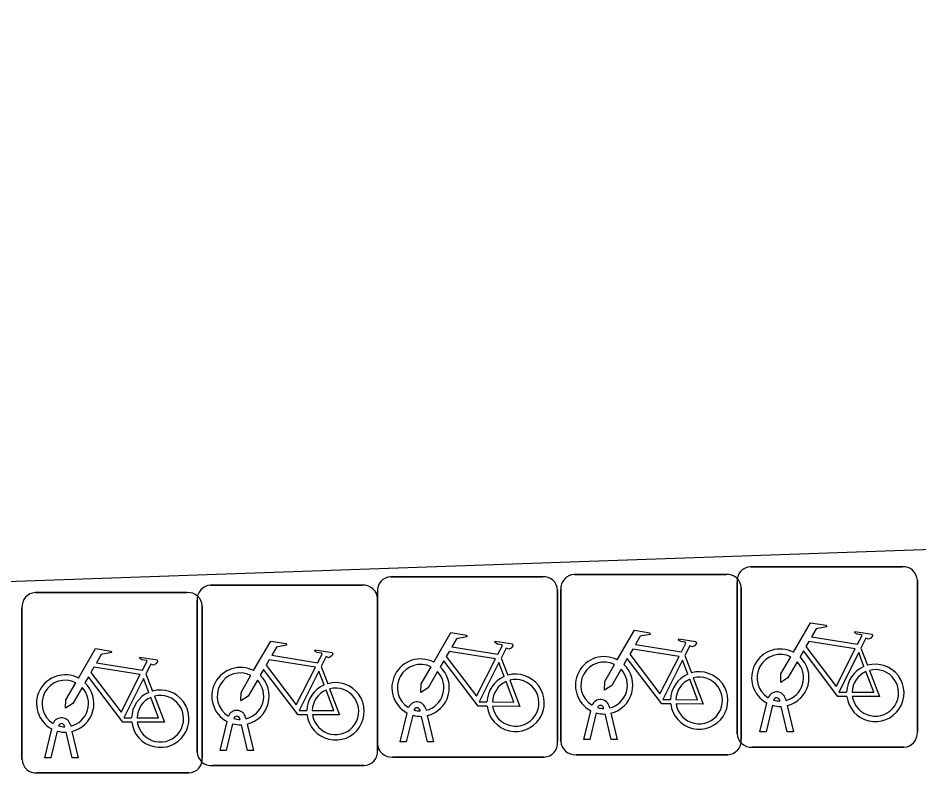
# Model space of a CAD drawing. Extents: x 160557 to 161245, y 385330 to 386505.
# Drawn here: x 160944.742 to 160949.734, y 386236.571 to 386240.753 of the extents above; entities that cross this region are included whole.
import ezdxf

# ---------------------------------------------------------------- set-up
doc = ezdxf.new("R2010")
doc.units = 0
doc.layers.add('IMGEO_Fietsenrek', color=7, linetype='Continuous')
doc.layers.add('IMGEO_Rijbaan_lokaal_open', color=7, linetype='Continuous')

msp = doc.modelspace()

# ---------------------------------------------------------------- linework, layer by layer
at = {"layer": 'IMGEO_Fietsenrek'}
for p, q in [((160948.8009, 386237.7135), (160949.6418, 386237.7135)), ((160949.6418, 386237.7135), (160948.8009, 386237.7135)), ((160946.8079, 386237.6585), (160947.6488, 386237.6585)), ((160947.6488, 386237.6585), (160946.8079, 386237.6585)), ((160947.8249, 386237.6715), (160948.6658, 386237.6715)), ((160948.6658, 386237.6715), (160947.8249, 386237.6715)), ((160948.7265, 386236.7889), (160948.7265, 386237.6298)), ((160948.7265, 386237.6298), (160948.7265, 386236.7889)), ((160949.7255, 386237.6391), (160949.7255, 386236.7982)), ((160949.7255, 386236.7982), (160949.7255, 386237.6391)), ((160945.8099, 386237.6115), (160946.6508, 386237.6115)), ((160946.6508, 386237.6115), (160945.8099, 386237.6115)), ((160947.7325, 386237.5841), (160947.7325, 386236.7432)), ((160947.7325, 386236.7432), (160947.7325, 386237.5841)), ((160947.7505, 386236.7469), (160947.7505, 386237.5878)), ((160947.7505, 386237.5878), (160947.7505, 386236.7469)), ((160948.7495, 386237.5971), (160948.7495, 386236.7562)), ((160948.7495, 386236.7562), (160948.7495, 386237.5971)), ((160944.8389, 386237.5705), (160945.6798, 386237.5705)), ((160945.6798, 386237.5705), (160944.8389, 386237.5705)), ((160946.7335, 386236.7339), (160946.7335, 386237.5748)), ((160946.7335, 386237.5748), (160946.7335, 386236.7339)), ((160946.7345, 386237.5371), (160946.7345, 386236.6962)), ((160946.7345, 386236.6962), (160946.7345, 386237.5371)), ((160944.7645, 386236.6459), (160944.7645, 386237.4868)), ((160944.7645, 386237.4868), (160944.7645, 386236.6459)), ((160945.7355, 386236.6869), (160945.7355, 386237.5278)), ((160945.7355, 386237.5278), (160945.7355, 386236.6869)), ((160945.7635, 386237.4961), (160945.7635, 386236.6552)), ((160945.7635, 386236.6552), (160945.7635, 386237.4961)), ((160949.4132, 386237.2632), (160949.4495, 386237.168)), ((160947.4202, 386237.2082), (160947.4565, 386237.113)), ((160948.4372, 386237.2212), (160948.4735, 386237.126)), ((160946.4222, 386237.1612), (160946.4585, 386237.066)), ((160945.4512, 386237.1202), (160945.4875, 386237.025)), ((160948.9946, 386236.9814), (160948.9964, 386236.9735)), ((160947.9879, 386236.9279), (160947.9869, 386236.9322)), ((160948.0186, 386236.9394), (160948.0204, 386236.9315)), ((160948.8535, 386236.7983), (160948.8918, 386236.9583)), ((160948.9222, 386236.9461), (160948.8869, 386236.7983)), ((160948.9639, 386236.9699), (160948.9629, 386236.9742)), ((160949.005, 386236.7983), (160948.9711, 386236.94)), ((160949.0034, 386236.9443), (160949.0384, 386236.7983)), ((160946.8605, 386236.7433), (160946.8988, 386236.9033)), ((160946.9292, 386236.8911), (160946.8939, 386236.7433)), ((160946.9709, 386236.9149), (160946.9699, 386236.9192)), ((160947.012, 386236.7433), (160946.9781, 386236.885)), ((160947.0016, 386236.9264), (160947.0034, 386236.9185)), ((160947.0104, 386236.8893), (160947.0454, 386236.7433)), ((160947.8775, 386236.7563), (160947.9158, 386236.9163)), ((160947.9462, 386236.9041), (160947.9109, 386236.7563)), ((160948.029, 386236.7563), (160947.9951, 386236.898)), ((160948.0274, 386236.9023), (160948.0624, 386236.7563)), ((160945.0019, 386236.8269), (160945.0009, 386236.8312)), ((160945.0326, 386236.8384), (160945.0344, 386236.8305)), ((160945.8625, 386236.6963), (160945.9008, 386236.8563)), ((160945.9312, 386236.8441), (160945.8959, 386236.6963)), ((160945.9729, 386236.8679), (160945.9719, 386236.8722)), ((160946.014, 386236.6963), (160945.9801, 386236.838)), ((160946.0036, 386236.8794), (160946.0054, 386236.8715)), ((160946.0124, 386236.8423), (160946.0474, 386236.6963)), ((160944.8915, 386236.6553), (160944.9298, 386236.8153)), ((160944.9602, 386236.8031), (160944.9249, 386236.6553)), ((160945.043, 386236.6553), (160945.0091, 386236.797)), ((160945.0414, 386236.8013), (160945.0764, 386236.6553)), ((160948.8869, 386236.7983), (160948.8535, 386236.7983)), ((160949.0384, 386236.7983), (160949.005, 386236.7983)), ((160946.8939, 386236.7433), (160946.8605, 386236.7433)), ((160947.0454, 386236.7433), (160947.012, 386236.7433)), ((160947.9109, 386236.7563), (160947.8775, 386236.7563)), ((160948.0624, 386236.7563), (160948.029, 386236.7563)), ((160945.8959, 386236.6963), (160945.8625, 386236.6963)), ((160946.0474, 386236.6963), (160946.014, 386236.6963)), ((160949.6511, 386236.7145), (160948.8102, 386236.7145)), ((160948.8102, 386236.7145), (160949.6511, 386236.7145)), ((160944.9249, 386236.6553), (160944.8915, 386236.6553)), ((160945.0764, 386236.6553), (160945.043, 386236.6553)), ((160947.6581, 386236.6595), (160946.8172, 386236.6595)), ((160946.8172, 386236.6595), (160947.6581, 386236.6595)), ((160948.6751, 386236.6725), (160947.8342, 386236.6725)), ((160947.8342, 386236.6725), (160948.6751, 386236.6725)), ((160946.6601, 386236.6125), (160945.8192, 386236.6125)), ((160945.8192, 386236.6125), (160946.6601, 386236.6125)), ((160945.6891, 386236.5715), (160944.8482, 386236.5715)), ((160944.8482, 386236.5715), (160945.6891, 386236.5715))]:
    msp.add_line(p, q, dxfattribs=at)
for points in [[(160949.0391, 386237.2402), (160949.1338, 386237.4037), (160949.22, 386237.3899), (160949.2217, 386237.3812), (160949.1656, 386237.3703), (160949.1394, 386237.325), (160949.3946, 386237.2842)], [(160947.0461, 386237.1852), (160947.1408, 386237.3487), (160947.227, 386237.3349), (160947.2287, 386237.3262), (160947.1726, 386237.3153), (160947.1464, 386237.27), (160947.4016, 386237.2292)], [(160948.0631, 386237.1982), (160948.1578, 386237.3617), (160948.244, 386237.3479), (160948.2457, 386237.3392), (160948.1896, 386237.3283), (160948.1634, 386237.283), (160948.4186, 386237.2422)], [(160949.3946, 386237.2842), (160949.4196, 386237.333), (160949.4145, 386237.337), (160949.3913, 386237.3407), (160949.3786, 386237.3482), (160949.3776, 386237.3513), (160949.3798, 386237.3559), (160949.4746, 386237.3408), (160949.4769, 386237.3305), (160949.4675, 386237.3181), (160949.4551, 386237.3117), (160949.4406, 386237.3179), (160949.4132, 386237.2632)], [(160946.0481, 386237.1382), (160946.1428, 386237.3017), (160946.229, 386237.2879), (160946.2307, 386237.2792), (160946.1746, 386237.2683), (160946.1484, 386237.223), (160946.4036, 386237.1822)], [(160947.4016, 386237.2292), (160947.4266, 386237.278), (160947.4215, 386237.282), (160947.3983, 386237.2857), (160947.3856, 386237.2932), (160947.3846, 386237.2963), (160947.3868, 386237.3009), (160947.4816, 386237.2858), (160947.4839, 386237.2755), (160947.4745, 386237.2631), (160947.4621, 386237.2567), (160947.4476, 386237.2629), (160947.4202, 386237.2082)], [(160948.4186, 386237.2422), (160948.4436, 386237.291), (160948.4385, 386237.295), (160948.4153, 386237.2987), (160948.4026, 386237.3062), (160948.4016, 386237.3093), (160948.4038, 386237.3139), (160948.4986, 386237.2988), (160948.5009, 386237.2885), (160948.4915, 386237.2761), (160948.4791, 386237.2697), (160948.4646, 386237.2759), (160948.4372, 386237.2212)], [(160949.3817, 386237.259), (160949.1249, 386237.3), (160949.1082, 386237.2712), (160949.2752, 386237.0509), (160949.3817, 386237.259)], [(160945.0771, 386237.0972), (160945.1718, 386237.2607), (160945.258, 386237.2469), (160945.2597, 386237.2382), (160945.2036, 386237.2273), (160945.1774, 386237.182), (160945.4326, 386237.1412)], [(160946.4036, 386237.1822), (160946.4286, 386237.231), (160946.4235, 386237.235), (160946.4003, 386237.2387), (160946.3876, 386237.2462), (160946.3866, 386237.2493), (160946.3888, 386237.2539), (160946.4836, 386237.2388), (160946.4859, 386237.2285), (160946.4765, 386237.2161), (160946.4641, 386237.2097), (160946.4496, 386237.2159), (160946.4222, 386237.1612)], [(160947.3887, 386237.204), (160947.1319, 386237.245), (160947.1152, 386237.2162), (160947.2822, 386236.9959), (160947.3887, 386237.204)], [(160948.4057, 386237.217), (160948.1489, 386237.258), (160948.1322, 386237.2292), (160948.2992, 386237.0089), (160948.4057, 386237.217)], [(160949.3348, 386236.9955), (160949.2851, 386236.9956), (160949.0944, 386237.2473), (160949.0754, 386237.2145)], [(160949.4297, 386237.161), (160949.4004, 386237.2378), (160949.291, 386237.0197), (160949.3337, 386237.0196)], [(160945.4326, 386237.1412), (160945.4576, 386237.19), (160945.4525, 386237.194), (160945.4293, 386237.1977), (160945.4166, 386237.2052), (160945.4156, 386237.2083), (160945.4178, 386237.2129), (160945.5126, 386237.1978), (160945.5149, 386237.1875), (160945.5055, 386237.1751), (160945.4931, 386237.1687), (160945.4786, 386237.1749), (160945.4512, 386237.1202)], [(160946.3907, 386237.157), (160946.1339, 386237.198), (160946.1172, 386237.1692), (160946.2842, 386236.9489), (160946.3907, 386237.157)], [(160947.3418, 386236.9405), (160947.2921, 386236.9406), (160947.1014, 386237.1923), (160947.0824, 386237.1595)], [(160947.4367, 386237.106), (160947.4074, 386237.1828), (160947.298, 386236.9647), (160947.3407, 386236.9646)], [(160948.3588, 386236.9535), (160948.3091, 386236.9536), (160948.1184, 386237.2053), (160948.0994, 386237.1725)], [(160948.4537, 386237.119), (160948.4244, 386237.1958), (160948.315, 386236.9777), (160948.3577, 386236.9776)], [(160949.0598, 386237.1877), (160949.0082, 386237.0985), (160948.9683, 386237.0725), (160948.9695, 386237.12), (160949.024, 386237.2142)], [(160945.4197, 386237.116), (160945.1629, 386237.157), (160945.1462, 386237.1282), (160945.3132, 386236.9079), (160945.4197, 386237.116)], [(160946.3438, 386236.8935), (160946.2941, 386236.8936), (160946.1034, 386237.1453), (160946.0844, 386237.1125)], [(160946.4387, 386237.059), (160946.4094, 386237.1358), (160946.3, 386236.9177), (160946.3427, 386236.9176)], [(160947.0668, 386237.1327), (160947.0152, 386237.0435), (160946.9753, 386237.0175), (160946.9765, 386237.065), (160947.031, 386237.1592)], [(160948.0838, 386237.1457), (160948.0322, 386237.0565), (160947.9923, 386237.0305), (160947.9935, 386237.078), (160948.048, 386237.1722)], [(160949.3637, 386237.0195), (160949.4836, 386237.0193), (160949.4404, 386237.1329)], [(160949.4602, 386237.1398), (160949.5152, 386236.9952), (160949.3651, 386236.9955)], [(160945.3728, 386236.8525), (160945.3231, 386236.8526), (160945.1324, 386237.1043), (160945.1134, 386237.0715)], [(160945.4677, 386237.018), (160945.4384, 386237.0948), (160945.329, 386236.8767), (160945.3717, 386236.8766)], [(160946.0688, 386237.0857), (160946.0172, 386236.9965), (160945.9773, 386236.9705), (160945.9785, 386237.018), (160946.033, 386237.1122)], [(160947.4672, 386237.0848), (160947.5222, 386236.9402), (160947.3721, 386236.9405)], [(160948.3877, 386236.9775), (160948.5076, 386236.9773), (160948.4644, 386237.0909)], [(160948.4842, 386237.0978), (160948.5392, 386236.9532), (160948.3891, 386236.9535)], [(160945.0978, 386237.0447), (160945.0462, 386236.9555), (160945.0063, 386236.9295), (160945.0075, 386236.977), (160945.062, 386237.0712)], [(160946.3727, 386236.9175), (160946.4926, 386236.9173), (160946.4494, 386237.0309)], [(160946.4692, 386237.0378), (160946.5242, 386236.8932), (160946.3741, 386236.8935)], [(160947.3707, 386236.9645), (160947.4906, 386236.9643), (160947.4474, 386237.0779)], [(160945.4017, 386236.8765), (160945.5216, 386236.8763), (160945.4784, 386236.9899)], [(160945.4982, 386236.9968), (160945.5532, 386236.8522), (160945.4031, 386236.8525)]]:
    msp.add_lwpolyline(points, dxfattribs=at)
for centre, radius, start, end in [((160948.8042, 386237.6356), 0.0779, 92.4484, 184.2845), ((160948.8042, 386237.6356), 0.0779, 92.4484, 184.2845), ((160949.6476, 386237.6358), 0.0779, 2.4484, 94.2845), ((160949.6476, 386237.6358), 0.0779, 2.4484, 94.2845), ((160946.8112, 386237.5806), 0.0779, 92.4484, 184.2845), ((160946.8112, 386237.5806), 0.0779, 92.4484, 184.2845), ((160947.6546, 386237.5808), 0.0779, 2.4484, 94.2845), ((160947.6546, 386237.5808), 0.0779, 2.4484, 94.2845), ((160947.8282, 386237.5936), 0.0779, 92.4484, 184.2845), ((160947.8282, 386237.5936), 0.0779, 92.4484, 184.2845), ((160948.6716, 386237.5938), 0.0779, 2.4484, 94.2845), ((160948.6716, 386237.5938), 0.0779, 2.4484, 94.2845), ((160945.8132, 386237.5336), 0.0779, 92.4484, 184.2845), ((160945.8132, 386237.5336), 0.0779, 92.4484, 184.2845), ((160946.6566, 386237.5338), 0.0779, 2.4484, 94.2845), ((160946.6566, 386237.5338), 0.0779, 2.4484, 94.2845), ((160944.8422, 386237.4926), 0.0779, 92.4484, 184.2845), ((160944.8422, 386237.4926), 0.0779, 92.4484, 184.2845), ((160945.6856, 386237.4928), 0.0779, 2.4484, 94.2845), ((160945.6856, 386237.4928), 0.0779, 2.4484, 94.2845), ((160948.9661, 386237.0989), 0.159, 62.6766, 242.1369), ((160946.9731, 386237.0439), 0.159, 62.6766, 242.1369), ((160947.9901, 386237.0569), 0.159, 62.6766, 242.1369), ((160947.9901, 386237.0569), 0.129, 63.3192, 238.903), ((160948.9661, 386237.0989), 0.129, 63.3192, 238.903), ((160948.9661, 386237.0989), 0.129, 283.6043, 43.4302), ((160948.9661, 386237.0989), 0.159, 283.5766, 46.6042), ((160945.9751, 386236.9969), 0.159, 62.6766, 242.1369), ((160946.9731, 386237.0439), 0.129, 63.3192, 238.903), ((160946.9731, 386237.0439), 0.129, 283.6043, 43.4302), ((160946.9731, 386237.0439), 0.159, 283.5766, 46.6042), ((160947.9901, 386237.0569), 0.129, 283.6043, 43.4302), ((160947.9901, 386237.0569), 0.159, 283.5766, 46.6042), ((160948.5167, 386236.9729), 0.159, 187.0065, 105.7708), ((160949.4927, 386237.0149), 0.159, 113.3408, 178.3217), ((160949.4927, 386237.0149), 0.159, 187.0065, 105.7708), ((160949.4927, 386237.0149), 0.129, 113.923, 177.9556), ((160949.4927, 386237.0149), 0.129, 188.6715, 104.5883), ((160945.0041, 386236.9559), 0.159, 62.6766, 242.1369), ((160945.0041, 386236.9559), 0.129, 63.3192, 238.903), ((160945.9751, 386236.9969), 0.129, 63.3192, 238.903), ((160945.9751, 386236.9969), 0.129, 283.6043, 43.4302), ((160945.9751, 386236.9969), 0.159, 283.5766, 46.6042), ((160947.4997, 386236.9599), 0.159, 113.3408, 178.3217), ((160947.4997, 386236.9599), 0.159, 187.0065, 105.7708), ((160947.4997, 386236.9599), 0.129, 188.6715, 104.5883), ((160948.5167, 386236.9729), 0.159, 113.3408, 178.3217), ((160948.5167, 386236.9729), 0.129, 113.923, 177.9556), ((160948.5167, 386236.9729), 0.129, 188.6715, 104.5883), ((160945.0041, 386236.9559), 0.129, 283.6043, 43.4302), ((160945.0041, 386236.9559), 0.159, 283.5766, 46.6042), ((160945.5307, 386236.8719), 0.159, 187.0065, 105.7708), ((160946.5017, 386236.9129), 0.159, 113.3408, 178.3217), ((160946.5017, 386236.9129), 0.159, 187.0065, 105.7708), ((160946.5017, 386236.9129), 0.129, 113.923, 177.9556), ((160946.5017, 386236.9129), 0.129, 188.6715, 104.5883), ((160947.4997, 386236.9599), 0.129, 113.923, 177.9556), ((160945.5307, 386236.8719), 0.159, 113.3408, 178.3217), ((160945.5307, 386236.8719), 0.129, 113.923, 177.9556), ((160945.5307, 386236.8719), 0.129, 188.6715, 104.5883), ((160948.9459, 386236.9703), 0.0499, 12.8025, 158.6934), ((160948.9459, 386236.9703), 0.0174, 12.8025, 163.4502), ((160946.9529, 386236.9153), 0.0499, 12.8025, 158.6934), ((160946.9529, 386236.9153), 0.0174, 12.8025, 163.4502), ((160947.9699, 386236.9283), 0.0499, 12.8025, 158.6934), ((160947.9699, 386236.9283), 0.0174, 12.8025, 163.4502), ((160947.9901, 386237.0569), 0.129, 253.415, 269.0204), ((160948.9661, 386237.0989), 0.159, 253.9967, 271.7867), ((160948.9661, 386237.0989), 0.129, 253.415, 269.0204), ((160945.9549, 386236.8683), 0.0499, 12.8025, 158.6934), ((160945.9549, 386236.8683), 0.0174, 12.8025, 163.4502), ((160946.9731, 386237.0439), 0.159, 253.9967, 271.7867), ((160946.9731, 386237.0439), 0.129, 253.415, 269.0204), ((160947.9901, 386237.0569), 0.159, 253.9967, 271.7867), ((160944.9839, 386236.8273), 0.0499, 12.8025, 158.6934), ((160944.9839, 386236.8273), 0.0174, 12.8025, 163.4502), ((160945.0041, 386236.9559), 0.129, 253.415, 269.0204), ((160945.9751, 386236.9969), 0.159, 253.9967, 271.7867), ((160945.9751, 386236.9969), 0.129, 253.415, 269.0204), ((160945.0041, 386236.9559), 0.159, 253.9967, 271.7867), ((160948.8044, 386236.7922), 0.0779, 182.4484, 274.2845), ((160948.8044, 386236.7922), 0.0779, 182.4484, 274.2845), ((160949.6478, 386236.7924), 0.0779, 272.4484, 4.2845), ((160949.6478, 386236.7924), 0.0779, 272.4484, 4.2845), ((160946.8114, 386236.7372), 0.0779, 182.4484, 274.2845), ((160946.8114, 386236.7372), 0.0779, 182.4484, 274.2845), ((160947.6548, 386236.7374), 0.0779, 272.4484, 4.2845), ((160947.6548, 386236.7374), 0.0779, 272.4484, 4.2845), ((160947.8284, 386236.7502), 0.0779, 182.4484, 274.2845), ((160947.8284, 386236.7502), 0.0779, 182.4484, 274.2845), ((160948.6718, 386236.7504), 0.0779, 272.4484, 4.2845), ((160948.6718, 386236.7504), 0.0779, 272.4484, 4.2845), ((160945.8134, 386236.6902), 0.0779, 182.4484, 274.2845), ((160945.8134, 386236.6902), 0.0779, 182.4484, 274.2845), ((160946.6568, 386236.6904), 0.0779, 272.4484, 4.2845), ((160946.6568, 386236.6904), 0.0779, 272.4484, 4.2845), ((160944.8424, 386236.6492), 0.0779, 182.4484, 274.2845), ((160944.8424, 386236.6492), 0.0779, 182.4484, 274.2845), ((160945.6858, 386236.6494), 0.0779, 272.4484, 4.2845), ((160945.6858, 386236.6494), 0.0779, 272.4484, 4.2845)]:
    msp.add_arc(centre, radius, start, end, dxfattribs=at)
at = {"layer": 'IMGEO_Rijbaan_lokaal_open'}
msp.add_lwpolyline([(160930.591, 386239.026), (160930.651, 386237.142), (160983.686, 386238.993), (160989.383, 386239.192), (160989.282, 386242.051)], dxfattribs=at)

doc.saveas('drawing.dxf')
